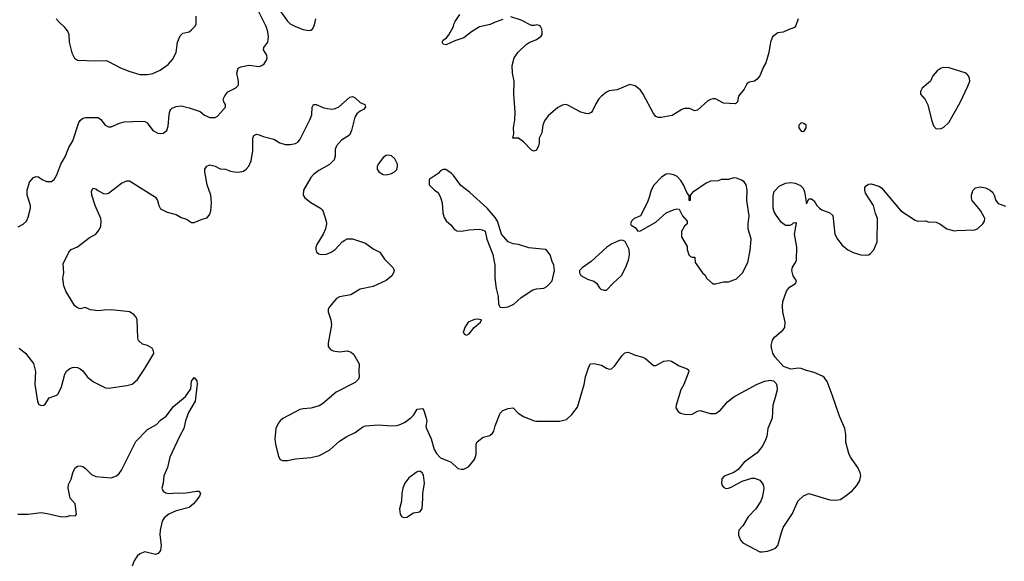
# Model space of a CAD drawing. Header units: inches. Extents: x 2134017 to 2292458, y 756222 to 916513.
# Tile 345 of 387: x 2248344 to 2255936, y 886847 to 891023. Entities that reach past the tile are written whole.
import ezdxf

# ---------------------------------------------------------------- set-up
doc = ezdxf.new("R2010")
doc.units = ezdxf.units.IN
doc.header["$MEASUREMENT"] = 0
for name, color, linetype in [('C2848', 7, 'Continuous'), ('C2849', 7, 'Continuous'), ('C2858', 7, 'Continuous'), ('C2859', 7, 'Continuous')]:
    doc.layers.add(name, color=color, linetype=linetype)

msp = doc.modelspace()

# ---------------------------------------------------------------- linework, layer by layer
at = {"layer": 'C2848', "color": 5}
for points, elevation in [([(2248333.1, 889426.9), (2248370, 889445.5), (2248395.6, 889470), (2248410, 889501), (2248428, 889570), (2248428, 889590), (2248401.6, 889670), (2248401.6, 889710), (2248418.4, 889770), (2248450, 889807.3), (2248470, 889813.4), (2248490, 889810.7), (2248518, 889790), (2248550, 889776), (2248590, 889776), (2248610, 889791), (2248630, 889826), (2248661, 889910), (2248696.1, 889970), (2248707.5, 890000)], 340), ([(2248340.7, 888490), (2248390, 888450.6), (2248451.5, 888371.5), (2248466.7, 888310), (2248461.3, 888210), (2248481.7, 888081.7), (2248490, 888058.8), (2248510, 888047.3), (2248530, 888050.6), (2248540.5, 888059.5), (2248570, 888106), (2248630, 888127.3), (2248641.2, 888138.8), (2248666.7, 888193.3), (2248691.6, 888290), (2248706, 888314), (2248730, 888332.4), (2248750, 888341.6), (2248770, 888343.8), (2248790, 888340.4), (2248810, 888330.4), (2248830, 888314.4), (2248867.7, 888267.7), (2248911.9, 888231.9), (2249005.1, 888185.1), (2249030, 888181.3), (2249170, 888201.3), (2249210, 888213.7), (2249252.4, 888247.6), (2249310, 888333), (2249378, 888450), (2249377, 888470), (2249366, 888490), (2249329.7, 888509.7), (2249290, 888521.5), (2249260.3, 888550), (2249254.6, 888570), (2249249.8, 888709.8), (2249242.6, 888730), (2249225.1, 888750), (2249190, 888769.7), (2249170, 888774), (2249050, 888785.1), (2248995.8, 888784.2), (2248950, 888777.6), (2248890, 888785.1), (2248850, 888803.7), (2248810, 888794), (2248790, 888800.7), (2248770, 888818), (2248750, 888846), (2248700.7, 888930), (2248685.2, 888970), (2248677.2, 889030), (2248684, 889070), (2248680.2, 889139.8), (2248724, 889230), (2248742, 889250), (2248790, 889270.8), (2248880.1, 889339.9), (2248930, 889370.4), (2248957.3, 889402.7), (2248969.7, 889430), (2248972.8, 889470), (2248968.7, 889490), (2248927, 889590), (2248900.5, 889670), (2248898, 889702), (2248910, 889724), (2248930, 889719.3), (2248945.8, 889705.8), (2248990, 889683.6), (2249010, 889680.3), (2249030, 889686.4), (2249130, 889762.3), (2249170, 889782), (2249190, 889781.3), (2249390, 889654.9), (2249406, 889630), (2249417.3, 889590), (2249430, 889566), (2249479.9, 889539.9), (2249550, 889520.5), (2249590, 889497.1), (2249630, 889484), (2249670, 889458.8), (2249690, 889459.1), (2249750, 889486.4), (2249790, 889496.3), (2249810, 889524.9), (2249817.6, 889550), (2249822.4, 889610), (2249816.8, 889670), (2249789.8, 889750), (2249771.5, 889850), (2249772, 889870), (2249785.8, 889894.2), (2249810, 889904.9), (2249850, 889893), (2249890, 889874), (2249930, 889870.5), (2249970, 889856.3), (2250000, 889851.3)], 320), ([(2248330.3, 887210.3), (2248410, 887210.3), (2248510, 887221.7), (2248556, 887216), (2248670, 887190.8), (2248709.1, 887190.9), (2248730, 887198.8), (2248770, 887198), (2248778, 887202), (2248782, 887210), (2248771.3, 887290), (2248733.9, 887333.9), (2248717, 887410), (2248721.2, 887438.8), (2248741, 887479), (2248754, 887530), (2248770, 887565.5), (2248790, 887579.5), (2248810, 887582), (2248830, 887576.9), (2248850, 887563.6), (2248896.7, 887516.7), (2248930, 887500.2), (2249050, 887490.2), (2249090, 887505.2), (2249110, 887523.1), (2249130, 887550.3), (2249239.8, 887770), (2249330, 887863.5), (2249397.8, 887902.2), (2249430, 887934.9), (2249473.4, 887966.6), (2249530, 888041.3), (2249622.4, 888117.6), (2249664.6, 888175.4), (2249670, 888236), (2249690, 888264), (2249710, 888238), (2249713.1, 888213.1), (2249698, 888082), (2249646.2, 887993.8), (2249623.2, 887930), (2249610.3, 887870), (2249576.9, 887810), (2249501.6, 887650), (2249483.2, 887570), (2249455.2, 887504.8), (2249450.3, 887450), (2249441.3, 887410), (2249450, 887386.7), (2249470, 887373.7), (2249489.1, 887369.1), (2249565.5, 887374.5), (2249610, 887371.1), (2249708.4, 887388.4), (2249727.7, 887387.7), (2249738, 887370), (2249730.3, 887350), (2249710, 887320.7), (2249684.9, 887290), (2249650, 887261.1), (2249550, 887235.8), (2249494, 887210), (2249457.4, 887182.6), (2249443.1, 887156.9), (2249427.4, 887087.4), (2249425.7, 887050), (2249435.5, 886970), (2249430.4, 886929.6), (2249412.3, 886907.7), (2249390, 886898), (2249310, 886919.5), (2249270, 886903.6), (2249250, 886885.1), (2249225.7, 886850), (2249211.7, 886810)], 280)]:
    msp.add_lwpolyline(points, dxfattribs=dict(at, elevation=elevation))
at = {"layer": 'C2849', "color": 5}
for points, elevation in [([(2248625.5, 891030), (2248650, 891000.5), (2248687.4, 890967.4), (2248714.4, 890930), (2248723.1, 890910), (2248725.5, 890850), (2248746.6, 890766.6), (2248766, 890726), (2248790.5, 890710.5), (2248930, 890704.9), (2249010, 890708), (2249030, 890702), (2249116, 890656), (2249185.4, 890625.4), (2249270, 890600.4), (2249330, 890601.3), (2249370, 890608.5), (2249426.9, 890633.1), (2249490, 890678.8), (2249522.5, 890717.5), (2249549.4, 890770), (2249562, 890850), (2249581.2, 890898.8), (2249600.7, 890919.3), (2249650, 890930.7), (2249670, 890944), (2249695.3, 890970), (2249705.2, 890990), (2249704, 891050)], 360), ([(2248707.5, 890000), (2248722, 890038), (2248755, 890090), (2248801.3, 890230), (2248810, 890244.9), (2248830, 890263), (2248851.7, 890268.3), (2248950, 890268.2), (2248970, 890253.4), (2249003, 890210), (2249030, 890196.4), (2249050, 890197), (2249114.7, 890225.3), (2249150, 890234.5), (2249282, 890242), (2249310, 890239.3), (2249327.1, 890227.1), (2249370, 890168.2), (2249410, 890148), (2249430, 890146), (2249450, 890148.4), (2249479.6, 890170), (2249490, 890202), (2249496.5, 890290), (2249502.5, 890317.5), (2249509.1, 890330.9), (2249520, 890340), (2249550, 890354.3), (2249590, 890358.5), (2249650, 890344.7), (2249734.8, 890314.8), (2249770, 890287), (2249810, 890270.4), (2249850, 890268), (2249870, 890280.7), (2249931.5, 890350), (2249931.5, 890370), (2249917, 890390), (2249913.6, 890410), (2249924.7, 890435.3), (2249950, 890466), (2250000, 890493.7)], 340)]:
    msp.add_lwpolyline(points, dxfattribs=dict(at, elevation=elevation))
at = {"layer": 'C2858', "color": 5, "elevation": 320}
for points in [[(2250000, 889851.3), (2250030, 889846.4), (2250070, 889854.9), (2250090, 889870.5), (2250110, 889894.9), (2250130, 889934.8), (2250139.9, 890000)], [(2250777.5, 890000), (2250777.6, 889970), (2250770, 889942), (2250733.7, 889906.3), (2250650, 889861.4), (2250608.5, 889830), (2250590, 889806.9), (2250532.3, 889710), (2250529, 889670), (2250543.7, 889650), (2250590, 889613.4), (2250664, 889570), (2250677.3, 889557.3), (2250685.3, 889545.2), (2250707.4, 889470), (2250710.3, 889450), (2250701.5, 889410), (2250684, 889370), (2250634.9, 889290), (2250627, 889270), (2250626.4, 889250), (2250633.4, 889230), (2250650, 889217.1), (2250670, 889212.7), (2250710, 889216.4), (2250745.2, 889230), (2250776, 889250), (2250829.5, 889310), (2250850, 889323.8), (2250870, 889333.4), (2250910, 889333.4), (2251010, 889301.1), (2251070, 889257), (2251122, 889230), (2251155.9, 889175.9), (2251224.4, 889110), (2251231.6, 889088.5), (2251226.7, 889070), (2251212.7, 889047.3), (2251170, 889013), (2251070, 888966.4), (2250970, 888946.3), (2250897.4, 888902.6), (2250810, 888886.9), (2250787.6, 888872.4), (2250732.4, 888810), (2250723, 888790), (2250723, 888770), (2250744.4, 888710), (2250748.7, 888670), (2250722, 888530), (2250723.8, 888503.8), (2250741.1, 888481.1), (2250762, 888470), (2250810, 888461.6), (2250870.3, 888470.3), (2250899.9, 888459.9), (2250921.5, 888441.5), (2250961.6, 888370), (2250958, 888310), (2250962.3, 888270), (2250956.9, 888250), (2250930, 888226.2), (2250784.4, 888150), (2250678.3, 888061.7), (2250653.8, 888046.1), (2250590, 888027.1), (2250530, 888023.5), (2250503.4, 888016.6), (2250372.6, 887947.4), (2250352.7, 887930), (2250337.1, 887910), (2250318.4, 887870), (2250310.3, 887790), (2250315.3, 887750), (2250334.2, 887674.2), (2250341.3, 887650), (2250352.4, 887632.4), (2250370, 887624), (2250410, 887623.2), (2250470, 887636.1), (2250590, 887646.3), (2250656.8, 887663.2), (2250734.8, 887705.2), (2250810, 887772.2), (2250866.6, 887810), (2250930, 887841.1), (2250990, 887884.2), (2251010, 887890.3), (2251110, 887900.3), (2251210, 887890.5), (2251250, 887892.7), (2251270, 887898.4), (2251310, 887917.1), (2251363.6, 887956.4), (2251383.2, 887976.8), (2251410, 888018.8), (2251450, 888024.7), (2251461, 888010), (2251479.1, 887950), (2251482.8, 887930), (2251476.3, 887890), (2251480.5, 887870), (2251516.3, 887790), (2251539.1, 887710), (2251557.1, 887677.1), (2251590, 887645.5), (2251670, 887612), (2251723.4, 887563.4), (2251750, 887556.5), (2251770, 887557.7), (2251804.4, 887575.6), (2251850, 887630.7), (2251862.6, 887670), (2251862.6, 887750), (2251872.7, 887767.3), (2251916.8, 887803.2), (2251970, 887818), (2251990, 887833.7), (2251999.8, 887850), (2252010, 887890.7), (2252049.8, 887990.2), (2252069.7, 888010.3), (2252110, 888025.5), (2252150, 888030.8), (2252187.7, 887990), (2252230, 887962.4), (2252310, 887930.7), (2252330, 887927.3), (2252510, 887928.4), (2252559.7, 887940.2), (2252601.8, 887978.2), (2252645.4, 888034.6), (2252696.8, 888210), (2252707.7, 888270), (2252732.4, 888347.6), (2252746.6, 888370), (2252770, 888372), (2252830, 888358), (2252870, 888335.3), (2252890, 888328.8), (2252908, 888332), (2252930, 888350.4), (2252990, 888434.9), (2253010, 888453.4), (2253030, 888459.1), (2253050, 888455.5), (2253090, 888437.1), (2253150, 888420.5), (2253170, 888410.5), (2253230, 888356), (2253250, 888356), (2253310, 888390.7), (2253350, 888394), (2253370.2, 888390.2), (2253430, 888355.3), (2253492, 888330), (2253502, 888322), (2253504.9, 888310), (2253464.9, 888210), (2253442.4, 888170), (2253404.9, 888050), (2253403.1, 888030), (2253421.1, 888001.1), (2253438.8, 887990), (2253470, 887981.5), (2253510, 887978), (2253530, 887982), (2253570, 888003.7), (2253590, 888008.5), (2253667.4, 887987.4), (2253710, 887987.4), (2253746, 888010), (2253802.9, 888077.1), (2253850, 888114), (2254030, 888211.5), (2254090, 888237), (2254130, 888243.8), (2254157.1, 888237.1), (2254176.7, 888216.7), (2254182, 888202), (2254183.8, 888170), (2254170.4, 888110), (2254150.4, 888050), (2254146.7, 887950), (2254112.2, 887870), (2254104.4, 887810), (2254090.4, 887770), (2254067.9, 887732.1), (2254030, 887683.7), (2253930.7, 887610), (2253884.6, 887555.4), (2253850, 887532), (2253776.3, 887503.7), (2253758, 887482), (2253754.9, 887450), (2253760.5, 887430), (2253770, 887419.1), (2253790, 887408.7), (2253810, 887410.4), (2253830, 887419.3), (2253914.2, 887465.8), (2253990, 887488), (2254010, 887488), (2254050, 887473.4), (2254070.3, 887450.3), (2254075.6, 887435.6), (2254081.6, 887410), (2254080.4, 887390), (2254070, 887338), (2254059.1, 887310), (2254019.1, 887250), (2253962, 887190), (2253920.6, 887119.4), (2253890, 887088), (2253885.5, 887070), (2253886.9, 887046.9), (2253902, 887010), (2253921, 886990), (2254050, 886920.5), (2254070, 886919.1), (2254110, 886926), (2254150, 886938), (2254171.2, 886948.8), (2254191, 886969), (2254217.7, 887070), (2254232.1, 887107.9), (2254303.5, 887216.5), (2254343.6, 887310), (2254387.2, 887352.8), (2254430, 887368.5), (2254590, 887321.5), (2254637.2, 887317.2), (2254670, 887324.4), (2254700, 887340), (2254763, 887390), (2254799.7, 887430), (2254821.1, 887470), (2254829.6, 887509.6), (2254826, 887530), (2254806.3, 887570), (2254750, 887649.5), (2254738.6, 887678.6), (2254715.6, 887764.4), (2254714.5, 887825.5), (2254707.2, 887870), (2254665, 887965), (2254609.8, 888130), (2254570, 888232.3), (2254550, 888260.7), (2254534, 888274), (2254470, 888303.5), (2254410, 888318), (2254370, 888333.6), (2254350, 888336.2), (2254290, 888329.6), (2254234, 888350), (2254170, 888422), (2254152.2, 888452.3), (2254142.9, 888482.9), (2254139.7, 888510), (2254148.9, 888551.1), (2254165.1, 888574.9), (2254229.7, 888630), (2254244.4, 888650), (2254245.6, 888690), (2254227.7, 888770), (2254224.9, 888815.1), (2254229.8, 888850.2), (2254257.6, 888930), (2254278.8, 888961.2), (2254326, 888990), (2254334.5, 889010), (2254308.3, 889048.3), (2254297.9, 889090), (2254304.3, 889115.7), (2254327.4, 889150), (2254333.5, 889170), (2254335.8, 889270), (2254318.9, 889370), (2254333.9, 889453.9), (2254330, 889459.3), (2254325.1, 889454.9), (2254310, 889455.8), (2254297.1, 889442.9), (2254283.1, 889436.9), (2254250, 889436.2), (2254219.5, 889459.5), (2254176.8, 889516.8), (2254161.1, 889541.1), (2254153.7, 889570), (2254153.8, 889666.2), (2254162.8, 889697.2), (2254200.6, 889739.4), (2254250, 889763.8), (2254290, 889767), (2254323.8, 889763.8), (2254363.8, 889743.8), (2254384.2, 889724.2), (2254396.5, 889696.5), (2254410, 889604), (2254430, 889641), (2254450, 889642.8), (2254470, 889626), (2254490.5, 889590.5), (2254510, 889571), (2254530, 889556), (2254590, 889534.8), (2254614.6, 889514.6), (2254630.4, 889370), (2254650.5, 889330), (2254684.8, 889284.8), (2254730, 889248), (2254770, 889228), (2254830, 889210.5), (2254872.5, 889207.5), (2254890, 889210.8), (2254901.5, 889218.5), (2254931.5, 889248.5), (2254955.4, 889310), (2254958.7, 889490), (2254943, 889530), (2254927.3, 889590), (2254866.7, 889686.7), (2254860.9, 889710), (2254860.9, 889730), (2254870, 889742.8), (2254890, 889754.9), (2254910, 889758), (2254970, 889738.4), (2254990, 889726), (2255139.5, 889550), (2255250, 889477.1), (2255270, 889470.5), (2255330, 889473.4), (2255350, 889464.9), (2255410, 889461), (2255438, 889450), (2255492, 889410), (2255550, 889394.8), (2255570, 889398.8), (2255710, 889402.4), (2255730, 889410.5), (2255771.6, 889450), (2255782.9, 889470), (2255785.1, 889490), (2255781, 889501), (2255752.7, 889552.7), (2255689.3, 889630), (2255682.7, 889650), (2255682.7, 889670), (2255694.2, 889705.8), (2255714.5, 889725.5), (2255750, 889734.9), (2255790, 889727.7), (2255826, 889710), (2255846.8, 889690), (2255858.8, 889670), (2255871.3, 889630), (2255890, 889606), (2255945.8, 889585.8)]]:
    msp.add_lwpolyline(points, dxfattribs=at)
at = {"layer": 'C2858', "color": 5}
for points, elevation in [([(2251190, 889979.7), (2251170, 889976.9), (2251150, 889962.4), (2251107, 889910), (2251099.5, 889890), (2251099.3, 889870), (2251114, 889850), (2251146, 889830), (2251170, 889827.4), (2251210, 889836.5), (2251235.1, 889850), (2251252.1, 889867.9), (2251257.7, 889890), (2251256, 889910), (2251235.8, 889950), (2251210, 889972.6)], 340), ([(2251630, 889869), (2251610, 889868.7), (2251590, 889859), (2251570, 889837.2), (2251502, 889790), (2251502, 889750), (2251542, 889710), (2251570, 889692), (2251590, 889652), (2251600.5, 889610), (2251606.6, 889533.4), (2251617.4, 889497.4), (2251632.2, 889472.2), (2251670, 889438.8), (2251690.7, 889410), (2251715.3, 889395.3), (2251750, 889393.4), (2251810, 889403.7), (2251888.1, 889408.1), (2251910, 889404), (2251932.4, 889392.4), (2251944.9, 889330), (2251992.1, 889212.1), (2252008.2, 889130), (2252008.5, 889030), (2252018.7, 888950), (2252034.4, 888890), (2252034.8, 888830), (2252050, 888806.8), (2252070, 888802.8), (2252110, 888808), (2252153.2, 888830), (2252210, 888880.7), (2252300.5, 888939.5), (2252330, 888948), (2252386.6, 888953.4), (2252410, 888966), (2252430, 888986), (2252449.5, 889010.5), (2252469, 889090), (2252464, 889130), (2252450, 889158), (2252433.2, 889210), (2252410, 889244), (2252398, 889250), (2252270, 889263.7), (2252190, 889289.5), (2252150, 889294.5), (2252110, 889309.3), (2252058, 889370), (2252029.2, 889470), (2252010, 889499), (2251949.5, 889569.5), (2251812.5, 889692.5), (2251745.2, 889745.2), (2251690, 889820.9), (2251670, 889840.9)], 340), ([(2253350, 889834.7), (2253328.9, 889831.1), (2253291.8, 889808.2), (2253233.2, 889746.8), (2253214, 889710), (2253196.1, 889643.9), (2253182, 889610), (2253131.3, 889510), (2253082, 889490), (2253062, 889470), (2253054, 889450), (2253058, 889438), (2253090, 889422), (2253110, 889392), (2253130, 889396), (2253250, 889460.7), (2253330, 889533.4), (2253390, 889560.7), (2253410, 889566), (2253430, 889562), (2253454.8, 889510), (2253490.8, 889470), (2253491, 889450), (2253471.3, 889430), (2253446.8, 889390), (2253446.8, 889350), (2253490, 889274), (2253491.3, 889250), (2253504.7, 889210), (2253516.9, 889196.9), (2253530, 889191.3), (2253551.1, 889191.1), (2253551.3, 889150), (2253610, 889072), (2253630, 889052), (2253641, 889030), (2253690, 888986), (2253710, 888986), (2253770, 889001), (2253810, 889000.7), (2253870, 889025.5), (2253917.6, 889070), (2253958, 889150), (2253976.6, 889243.4), (2253984.2, 889330), (2253961.7, 889410), (2253960.4, 889450), (2253968.3, 889510), (2253951.3, 889630), (2253954.7, 889710), (2253945.6, 889750), (2253930, 889771.8), (2253910, 889785.1), (2253870, 889800.9), (2253850, 889802.7), (2253810, 889792.3), (2253754, 889790), (2253730, 889781.2), (2253670, 889778), (2253638, 889762), (2253532, 889690), (2253514, 889670), (2253514, 889630), (2253510, 889628), (2253506, 889630), (2253507.3, 889667.3), (2253490, 889686), (2253463.7, 889750), (2253442.7, 889782.7), (2253412.9, 889812.9), (2253387, 889827)], 340), ([(2252990, 889324), (2252970, 889321.2), (2252910, 889295.1), (2252871, 889270), (2252750, 889159.3), (2252681, 889110), (2252661, 889090), (2252661, 889070), (2252672, 889050), (2252723.4, 889023.4), (2252770, 889006.8), (2252790.5, 888990.5), (2252815.3, 888955.3), (2252826.4, 888946.4), (2252850, 888938), (2252870, 888938), (2252917.2, 888990), (2252983.7, 889050), (2253016.2, 889110), (2253039.3, 889170), (2253046.6, 889210), (2253043.7, 889250), (2253012.9, 889312.9)], 340), ([(2251874.8, 888714.8), (2251850, 888711.8), (2251801, 888690), (2251776, 888650), (2251764.7, 888610), (2251776.9, 888596.9), (2251790, 888591.3), (2251810, 888601), (2251849.4, 888650.6), (2251898, 888690), (2251906, 888710)], 340), ([(2251430, 887540.9), (2251410, 887536.2), (2251344.9, 887490), (2251313.4, 887450), (2251299.1, 887410), (2251290.7, 887370), (2251288, 887310), (2251273.4, 887250), (2251274, 887230), (2251278.8, 887210), (2251290.7, 887190.7), (2251310, 887184), (2251330, 887187.3), (2251380.1, 887219.9), (2251430, 887228), (2251447, 887250), (2251453.6, 887330), (2251451.8, 887370), (2251466, 887450), (2251457.6, 887510), (2251447.8, 887527.8)], 320)]:
    msp.add_lwpolyline(points, close=True, dxfattribs=dict(at, elevation=elevation))
at = {"layer": 'C2859', "color": 5}
for points, elevation in [([(2250000, 890493.7), (2250016.9, 890503.1), (2250030, 890518), (2250031.5, 890550), (2250019.6, 890610), (2250029.7, 890650.3), (2250050, 890660.5), (2250110, 890672), (2250190, 890662), (2250210.9, 890669.1), (2250230, 890683.8), (2250248.3, 890711.7), (2250252.8, 890730), (2250249.7, 890750), (2250224.2, 890790), (2250226, 890810), (2250257.6, 890850), (2250261.4, 890890), (2250256.8, 890930), (2250244.2, 890970), (2250185.1, 891090)], 340), ([(2250350, 891094.4), (2250410, 891012.2), (2250430, 890991.8), (2250470, 890970.3), (2250530, 890948.8), (2250570, 890940.4), (2250590, 890943), (2250604.2, 890955.8), (2250616.2, 890983.8), (2250626.6, 891030)], 340), ([(2252070, 891025.6), (2252010, 891005.1), (2251972.9, 890987.1), (2251890, 890968), (2251829.1, 890930.9), (2251770, 890883), (2251699, 890861), (2251631.3, 890830), (2251610, 890835.3), (2251602.7, 890850), (2251610, 890864.7), (2251635.9, 890884.1), (2251654, 890906), (2251689.3, 890970), (2251692.3, 890990), (2251702, 891010), (2251736.9, 891063.1)], 320), ([(2254347.3, 891030), (2254330, 890978), (2254317.5, 890962.5), (2254270, 890946), (2254230, 890926), (2254190, 890921.2), (2254147.7, 890890), (2254133, 890850), (2254120.5, 890770), (2254098.4, 890690), (2254080.6, 890659.4), (2254052, 890590), (2254030, 890563.6), (2254010, 890549.6), (2253970, 890540.9), (2253950, 890529), (2253930, 890488.7), (2253886.4, 890433.6), (2253878, 890390), (2253864.7, 890375.3), (2253770, 890379), (2253710, 890414), (2253690, 890414), (2253670, 890409.2), (2253650, 890397.2), (2253570, 890326), (2253550, 890319.3), (2253510, 890339.3), (2253470, 890339.5), (2253448.8, 890331.2), (2253375.1, 890284.9), (2253290, 890268.2), (2253270, 890269.6), (2253250, 890277.6), (2253230, 890300.9), (2253152.6, 890450), (2253130, 890480.7), (2253090, 890513.6), (2253050, 890523.7), (2252950, 890482.9), (2252890, 890474), (2252870, 890464.5), (2252830, 890434), (2252810, 890412.3), (2252785.8, 890374.1), (2252760.7, 890319.3), (2252750, 890306.6), (2252730, 890298.4), (2252710, 890299.6), (2252670, 890311.3), (2252570, 890363), (2252550, 890368.2), (2252530, 890365.4), (2252493.1, 890346.9), (2252419.1, 890280.9), (2252390, 890242.7), (2252378, 890210), (2252370.3, 890149.7), (2252350.8, 890110), (2252350.8, 890070), (2252344.7, 890050), (2252330, 890018), (2252310, 890009), (2252290, 890018), (2252230, 890082), (2252190, 890108.7), (2252146, 890110), (2252154, 890146), (2252151.5, 890190), (2252162.7, 890250), (2252164.5, 890310), (2252153.5, 890450), (2252155.8, 890550), (2252143.5, 890610), (2252140.5, 890670), (2252155.6, 890730), (2252187.1, 890772.9), (2252248.2, 890831.8), (2252272.7, 890847.3), (2252330, 890870.5), (2252363.9, 890896.1), (2252372, 890910), (2252374, 890930), (2252371.1, 890951.1), (2252359.3, 890970), (2252350, 890978), (2252330, 890983.7), (2252310, 890978), (2252290, 890979.3), (2252210, 891019.5), (2252130, 891045.1)], 320), ([(2250139.9, 890000), (2250141.4, 890010), (2250142.4, 890110), (2250150, 890130.7), (2250170, 890140.5), (2250190, 890136.4), (2250222.5, 890122.5), (2250303.1, 890103.1), (2250350, 890074.9), (2250390, 890061.6), (2250430, 890060.4), (2250470, 890068.2), (2250490, 890079.3), (2250503.7, 890096.3), (2250581.4, 890250), (2250597.2, 890290), (2250598.4, 890350), (2250609, 890370), (2250630, 890370.4), (2250690, 890344), (2250717.5, 890337.5), (2250750, 890333), (2250770, 890335.5), (2250802.7, 890350), (2250890, 890425.5), (2250910, 890430.8), (2250930, 890422), (2250970, 890385.5), (2251004.7, 890370), (2251011.3, 890350), (2250994, 890330), (2250970, 890317.6), (2250943.7, 890296.3), (2250927.1, 890272.9), (2250902.8, 890170), (2250886.5, 890133.5), (2250825.6, 890094.4), (2250787.2, 890050), (2250777.5, 890022.5), (2250777.5, 890000)], 320)]:
    msp.add_lwpolyline(points, dxfattribs=dict(at, elevation=elevation))
at = {"layer": 'C2859', "color": 5, "elevation": 340}
for points in [[(2255470, 890654), (2255450, 890649), (2255418, 890630), (2255386, 890590), (2255366, 890550), (2255303.5, 890496.5), (2255291.3, 890470), (2255291.3, 890450), (2255327.1, 890407.1), (2255347.1, 890367.1), (2255374.8, 890250), (2255390, 890204.7), (2255410, 890181), (2255450, 890184), (2255470, 890194.8), (2255509.5, 890230.5), (2255596.3, 890383.7), (2255656, 890510), (2255669.2, 890550), (2255669, 890570), (2255661.2, 890590), (2255642, 890610), (2255510, 890653.2)], [(2254370, 890228), (2254352, 890210), (2254351.3, 890190), (2254370, 890164.7), (2254390, 890162), (2254408.7, 890190), (2254408, 890210), (2254390, 890222)]]:
    msp.add_lwpolyline(points, close=True, dxfattribs=at)

doc.saveas('drawing.dxf')
